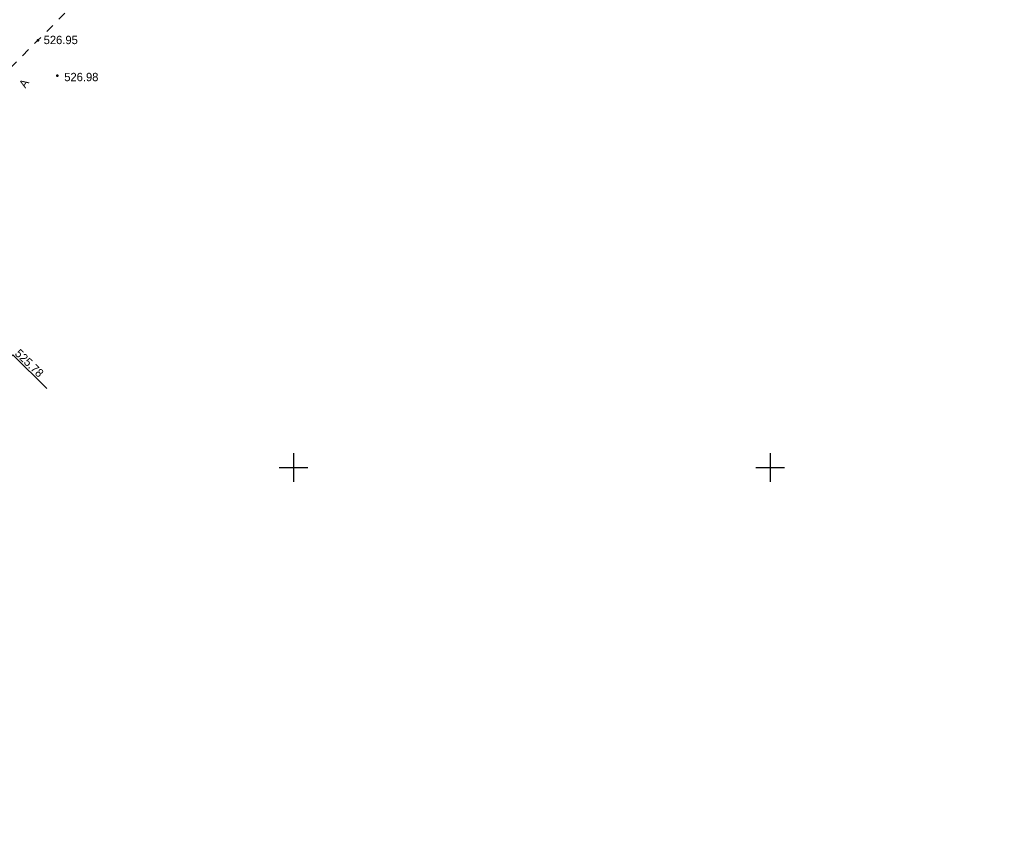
# Model space of a CAD drawing. Header units: millimetres. Extents: x 767170 to 66149698, y -983507 to 2493658.
# Tile 448 of 656: x 4738358 to 4841636, y -748831 to -662795. Entities that reach past the tile are written whole.
import ezdxf

# ---------------------------------------------------------------- set-up
doc = ezdxf.new("R2010")
doc.units = ezdxf.units.MM
doc.linetypes.add('Д_ТРОТ_ТРУБА', pattern=[3, 1.5, -1.5])
doc.linetypes.add('ДОРОГИ_СТРОЯЩ', pattern=[9, 8, -1])
for name, color, linetype in [('(001) Сетка', 92, 'Continuous'), ('(004) Точки рельефа', 7, 'Continuous'), ('(007) Здания', 7, 'Continuous'), ('(025) Дорога', 7, 'Continuous'), ('V-NODE-TEXT', 11, 'Continuous')]:
    doc.layers.add(name, color=color, linetype=linetype)
doc.layers.add('ВВГ 3х2.5', color=5, linetype='Continuous', lineweight=40)
doc.styles.add('BM-431', font='txt')
doc.styles.add('COMPLEX', font='tahoma.ttf')
doc.styles.add('D-431', font='txt')
doc.styles.get("Standard").update_dxf_attribs({"font": 'isocpeui.ttf'})

# ---------------------------------------------------------------- blocks, each defined once
blk = doc.blocks.new('Setka')
at = {"layer": '(001) Сетка'}
for p, q in [((0, 1.5), (0, -1.5)), ((-1.5, 0), (1.5, 0))]:
    blk.add_line(p, q, dxfattribs=at)
blk = doc.blocks.new('A$C05d28b1e')
at = {"layer": '(004) Точки рельефа', "color": 7, "linetype": 'ByBlock', "lineweight": -2}
for p in [(7525, -67385), (9544, -71105)]:
    blk.add_point(p, dxfattribs=at)
at = {"layer": '(025) Дорога', "linetype": 'Д_ТРОТ_ТРУБА', "ltscale": 600, "flags": 128}
blk.add_lwpolyline([(150815, 142076), (135921, 113311), (125552, 93370), (117383, 77821), (104208, 56333), (99627, 49152), (88708, 25275), (72217, 300), (60109, -13961), (40976, -33812), (21855, -53057), (7525, -67385), (-21145, -96032), (-41237, -115998), (-56020, -131074), (-73097, -148290), (-76079, -151266)], dxfattribs=at)
at = {"layer": '(001) Сетка', "xscale": 1000, "yscale": 1000, "zscale": 1000}
for p in [(34335, -112169), (84335, -112169)]:
    blk.add_blockref('Setka', p, dxfattribs=at)
at = {"layer": '(004) Точки рельефа', "linetype": 'ByBlock', "char_height": 875, "attachment_point": 4, "style": 'D-431'}
for s, insert in [('526.95', (8126, -67358)), ('526.98', (10286, -71246))]:
    blk.add_mtext(s, dxfattribs=dict(at, insert=insert))
at = {"layer": '(025) Дорога', "linetype": 'ДОРОГИ_СТРОЯЩ', "style": 'BM-431'}
blk.add_text('A', height=875, rotation=57.47377, dxfattribs=at).set_placement((6214, -72465))
blk = doc.blocks.new('asdaw1234141')
at = {"layer": '(004) Точки рельефа', "color": 7, "linetype": 'ByBlock', "lineweight": -2}
for p in [(23190, -5216), (25209, -8936)]:
    blk.add_point(p, dxfattribs=at)
at = {"layer": '(007) Здания', "elevation": 525490}
blk.add_lwpolyline([(15495, -50378), (11950, -46852), (20565, -38190), (24110, -41716)], dxfattribs=at)
at = {"layer": '(004) Точки рельефа', "linetype": 'ByBlock', "char_height": 875, "attachment_point": 4, "style": 'D-431'}
for s, insert in [('526.95', (23791, -5189)), ('526.98', (25951, -9077))]:
    blk.add_mtext(s, dxfattribs=dict(at, insert=insert))
at = {"layer": '(025) Дорога', "linetype": 'ДОРОГИ_СТРОЯЩ', "style": 'BM-431'}
blk.add_text('A', height=875, rotation=57.47377, dxfattribs=at).set_placement((21879, -10296))
at = {"color": 4, "oblique": 15}
for p in [(7915, -43169, 526510), (-14957, -65237, 525926), (-30354, -80716, 525694), (-52139, -102428, 524466)]:
    blk.add_attdef('Z', p, '', height=1000, rotation=4.80216, dxfattribs=at)
at = {"layer": 'V-NODE-TEXT', "color": 7, "linetype": 'ByBlock', "insert": (20996, -37835, 525783), "char_height": 875, "attachment_point": 4, "rotation": 315.97243, "style": 'D-431'}
blk.add_mtext('{\\fD431|b0|i0|c0|p34;525.78}', dxfattribs=at)

msp = doc.modelspace()

# ---------------------------------------------------------------- block references
at = {"color": 5, "lineweight": 50}
msp.add_blockref('A$C05d28b1e', (4732748.06, -597565.05), dxfattribs=at)

# ---------------------------------------------------------------- next in the draw order: block references
at = {"layer": 'ВВГ 3х2.5', "color": 1, "lineweight": 40}
msp.add_blockref('asdaw1234141', (4717083.06, -659734.05), dxfattribs=at)

# ---------------------------------------------------------------- next in the draw order: texts
at = {"insert": (3944978.03, -720417.04), "char_height": 1941.3376, "width": 89869.9222, "attachment_point": 1, "style": 'COMPLEX'}
msp.add_mtext('\\pi7550.84882;{\\fTahoma|b1|i0|c204|p34;Yer ishlarining kartogrammasi birinchi bosqichda smeta \\P\\pi1574.29308;hujjatlariga kiritilganligi sababli bu bosqichda smeta hujjatlarida \\P\\pi32037.25658;hisobga olinnmaydi}', dxfattribs=at)

doc.saveas('drawing.dxf')
